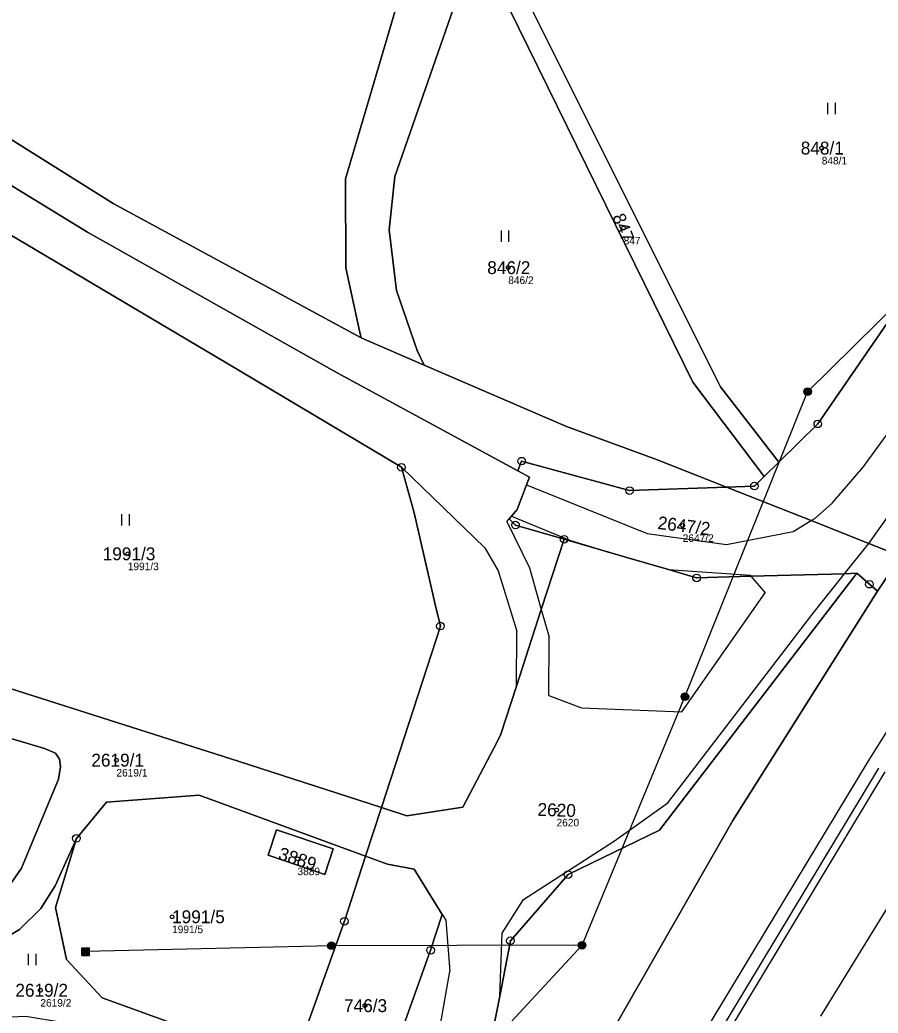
# Model space of a CAD drawing. Extents: x -653098 to -649479, y -997642 to -992666.
# Drawn here: x -652034.4 to -651921.1, y -993959.8 to -993828.8 of the extents above; entities that cross this region are included whole.
import ezdxf

# ---------------------------------------------------------------- set-up
doc = ezdxf.new("R2010")
doc.units = 0
for name, color, linetype in [('Definiční body', 7, 'Continuous'), ('Hranice parcel', 7, 'Continuous'), ('Parcelní čísla', 7, 'Continuous'), ('Polygon parcely', 7, 'Continuous'), ('Poz předměty', 7, 'Continuous'), ('Vnitřní kresba', 7, 'Continuous'), ('Značky bodu BP', 7, 'Continuous'), ('Značky kultur', 7, 'Continuous')]:
    doc.layers.add(name, color=color, linetype=linetype)

msp = doc.modelspace()

# ---------------------------------------------------------------- linework, layer by layer
at = {"layer": 'Definiční body'}
for centre in [(-651928.54, -993845.68), (-651954.69, -993856.24), (-651969.92, -993861.46), (-651946.89, -993895.5), (-652020.14, -993899.23), (-652021.64, -993926.46), (-651963.54, -993933.04), (-651997.74, -993939.48), (-652014.29, -993947.13), (-652031.68, -993956.83), (-651988.83, -993958.86)]:
    msp.add_circle(centre, 0.25, dxfattribs=at)
at = {"layer": 'Hranice parcel'}
for p, q in [((-651989.35, -993870.74), (-651981, -993874.34)), ((-651934.19, -993887.12), (-651936.14, -993889.03)), ((-651918.09, -993899.54), (-651921.2, -993904.16)), ((-651986.67, -993932.72), (-651988.75, -993939.12))]:
    msp.add_line(p, q, dxfattribs=at)
for points in [[(-652250.71, -993730.09), (-652240.56, -993730.82), (-652215.42, -993741.57), (-652200.11, -993755.84), (-652165.58, -993779), (-652137.6, -993796.92), (-652090.39, -993820.28), (-652052.96, -993834.44), (-652043.51, -993839.56), (-652022.08, -993852.99), (-651989.35, -993870.74)], [(-651968.64, -993888.29), (-651992.52, -993875.36), (-652025.47, -993856.78), (-652045.82, -993844.32), (-652055.23, -993838.88), (-652092.19, -993824.24), (-652140.47, -993800.6), (-652167.57, -993782.61), (-652203.27, -993759.45), (-652218.01, -993745.79), (-652232.35, -993739.47)], [(-651989.35, -993870.74), (-651989.56, -993869.79), (-651991.36, -993861.5), (-651991.39, -993849.75), (-651980.2, -993811.72), (-651988.44, -993794.2), (-652011.21, -993767.52), (-652017.93, -993755.74)], [(-651934.19, -993887.12), (-651941.91, -993877.19), (-651972.26, -993816.45)], [(-651981, -993874.34), (-651981.93, -993872.38), (-651984.65, -993864.49), (-651985.64, -993856.47), (-651984.9, -993849.45), (-651976.18, -993824.4), (-651973.68, -993819.32)], [(-651936.14, -993889.03), (-651945.56, -993876.57), (-651973.68, -993819.32)], [(-651871.36, -993830.15), (-651890.67, -993838.87), (-651905.7, -993848.17), (-651929.06, -993882.08), (-651934.19, -993887.12)], [(-652040.94, -993854.01), (-652007.29, -993873.95), (-651984.03, -993887.8), (-651982.34, -993893.8), (-651979.5, -993906.08), (-651978.88, -993908.76), (-651986.67, -993932.72)], [(-651941.09, -993890.42), (-651950.34, -993886.76), (-651962.23, -993882.44), (-651981, -993874.34)], [(-651968.64, -993888.29), (-651968.16, -993887), (-651953.91, -993890.89), (-651941.09, -993890.42)], [(-651962.54, -993897.31), (-651968.96, -993895.44), (-651969.8, -993894.61), (-651969.49, -993894.24), (-651968.76, -993893.38), (-651967.5, -993890.14), (-651967.1, -993889.1), (-651968.64, -993888.29)], [(-651936.14, -993889.03), (-651937.42, -993890.29), (-651941.09, -993890.42)], [(-651918.09, -993899.54), (-651922.34, -993897.86), (-651929.94, -993894.84), (-651941.09, -993890.42)], [(-651986.67, -993932.72), (-651983.29, -993933.82), (-651975.9, -993932.66), (-651971.83, -993924.87), (-651970.95, -993923.18), (-651968.85, -993916.71), (-651965.56, -993906.59), (-651962.54, -993897.31)], [(-651923.91, -993901.8), (-651925.52, -993901.85), (-651937.88, -993902.2), (-651945.05, -993902.41), (-651948.78, -993901.32), (-651954.56, -993899.64), (-651962.54, -993897.31)], [(-651980.66, -994005.82), (-651971.03, -993957.6), (-651969.64, -993950.3), (-651962.03, -993941.57), (-651949.96, -993935.71), (-651923.91, -993901.8)], [(-651921.2, -993904.16), (-651922.25, -993903.24), (-651923.91, -993901.8)], [(-651921.2, -993904.16), (-651940.27, -993934.43), (-651965.42, -993978.33), (-651979.26, -994006.51), (-651980.66, -994005.82)], [(-652059.53, -993907.99), (-652051.38, -993910.8), (-652050.76, -993912.2), (-652005.56, -993926.58), (-651986.67, -993932.72)], [(-652075.89, -993936.32), (-652077.28, -993940.46), (-652048.53, -993946.68), (-652045.72, -993947.2), (-652043.1, -993947.13), (-652040.58, -993946.54), (-652038.31, -993945.41), (-652036.06, -993943.45), (-652034.18, -993940.7), (-652029.3, -993928.97), (-652029.02, -993927.36), (-652029.15, -993926.35), (-652029.7, -993925.56), (-652031.14, -993924.91), (-652061.88, -993915.78)], [(-651988.75, -993939.12), (-652010.71, -993931.08), (-652022.93, -993932.02), (-652026.93, -993936.79)], [(-651993.05, -993938.17), (-651994.11, -993941.53), (-652001.61, -993938.99), (-652000.49, -993935.67), (-651993.05, -993938.17)], [(-652040.15, -993951.83), (-652037.68, -993950.75), (-652034.45, -993948.83), (-652031.63, -993946.04), (-652029.72, -993943.06), (-652026.93, -993936.79)], [(-652026.93, -993936.79), (-652029.66, -993945.92), (-652028.21, -993952.77), (-652023.52, -993957.83), (-652002.89, -993965.32), (-652003.08, -993965.91)], [(-651988.75, -993939.12), (-651991.54, -993947.72), (-651998.56, -993967.36)], [(-651997.02, -993998.74), (-651980.17, -993951.56), (-651978.63, -993946.81), (-651982.33, -993940.86), (-651985.86, -993940.18), (-651988.75, -993939.12)]]:
    msp.add_lwpolyline(points, dxfattribs=at)
at = {"layer": 'Polygon parcely'}
for points in [[(-652215.42, -993741.57), (-652200.11, -993755.84), (-652165.58, -993779), (-652137.6, -993796.92), (-652090.39, -993820.28), (-652052.96, -993834.44), (-652043.51, -993839.56), (-652022.08, -993852.99), (-651989.35, -993870.74), (-651989.56, -993869.79), (-651991.36, -993861.5), (-651991.39, -993849.75), (-651980.2, -993811.72), (-651988.44, -993794.2), (-652011.21, -993767.52), (-652017.93, -993755.74)], [(-652017.93, -993755.74), (-652011.21, -993767.52), (-651988.44, -993794.2), (-651980.2, -993811.72), (-651991.39, -993849.75), (-651991.36, -993861.5), (-651989.56, -993869.79), (-651989.35, -993870.74), (-651981, -993874.34), (-651981.93, -993872.38), (-651984.65, -993864.49), (-651985.64, -993856.47), (-651984.9, -993849.45), (-651976.18, -993824.4), (-651973.68, -993819.32), (-651972.26, -993816.45), (-651967.9, -993807.61), (-651975.8, -993795.96), (-652005.91, -993764.07), (-652012.65, -993750.53)], [(-652045.82, -993844.32), (-652025.47, -993856.78), (-651992.52, -993875.36), (-651968.64, -993888.29), (-651968.16, -993887), (-651953.91, -993890.89), (-651941.09, -993890.42), (-651950.34, -993886.76), (-651962.23, -993882.44), (-651981, -993874.34), (-651989.35, -993870.74), (-652022.08, -993852.99), (-652043.51, -993839.56)], [(-652040.94, -993854.01), (-652007.29, -993873.95), (-651984.03, -993887.8), (-651982.34, -993893.8), (-651979.5, -993906.08), (-651978.88, -993908.76), (-651986.67, -993932.72), (-651983.29, -993933.82), (-651975.9, -993932.66), (-651971.83, -993924.87), (-651970.95, -993923.18), (-651968.85, -993916.71), (-651965.56, -993906.59), (-651962.54, -993897.31), (-651968.96, -993895.44), (-651969.8, -993894.61), (-651969.49, -993894.24), (-651968.76, -993893.38), (-651967.5, -993890.14), (-651967.1, -993889.1), (-651968.64, -993888.29), (-651992.52, -993875.36), (-652025.47, -993856.78), (-652045.82, -993844.32)], [(-651980.66, -994005.82), (-651971.03, -993957.6), (-651969.64, -993950.3), (-651962.03, -993941.57), (-651949.96, -993935.71), (-651923.91, -993901.8), (-651925.52, -993901.85), (-651937.88, -993902.2), (-651945.05, -993902.41), (-651948.78, -993901.32), (-651954.56, -993899.64), (-651962.54, -993897.31), (-651965.56, -993906.59), (-651968.85, -993916.71), (-651970.95, -993923.18), (-651971.83, -993924.87), (-651975.9, -993932.66), (-651983.29, -993933.82), (-651986.67, -993932.72), (-651988.75, -993939.12), (-651985.86, -993940.18), (-651982.33, -993940.86), (-651978.63, -993946.81), (-651980.17, -993951.56), (-651997.02, -993998.74)], [(-651952.88, -994019.84), (-651892.57, -993916), (-651889.6, -993910.83), (-651896.52, -993908.09), (-651905.45, -993904.55), (-651906.4, -993904.17), (-651908.01, -993903.54), (-651918.09, -993899.54), (-651921.2, -993904.16), (-651940.27, -993934.43), (-651965.42, -993978.33)], [(-652034.45, -993948.83), (-652031.63, -993946.04), (-652029.72, -993943.06), (-652026.93, -993936.79), (-652022.93, -993932.02), (-652010.71, -993931.08), (-651988.75, -993939.12), (-651986.67, -993932.72), (-652005.56, -993926.58), (-652050.76, -993912.2)], [(-652061.88, -993915.78), (-652031.14, -993924.91), (-652029.7, -993925.56), (-652029.15, -993926.35), (-652029.02, -993927.36), (-652029.3, -993928.97), (-652034.18, -993940.7), (-652036.06, -993943.45)]]:
    msp.add_lwpolyline(points, dxfattribs=at)
for points in [[(-651870.93, -993828.73), (-651876.9, -993825.83), (-651902.33, -993813.45), (-651930.32, -993802.11), (-651954.05, -993790.69), (-651967.9, -993807.61), (-651972.26, -993816.45), (-651941.91, -993877.19), (-651934.19, -993887.12), (-651929.06, -993882.08), (-651905.7, -993848.17), (-651890.67, -993838.87), (-651871.36, -993830.15)], [(-651934.19, -993887.12), (-651941.91, -993877.19), (-651972.26, -993816.45), (-651973.68, -993819.32), (-651945.56, -993876.57), (-651936.14, -993889.03)], [(-651945.56, -993876.57), (-651973.68, -993819.32), (-651976.18, -993824.4), (-651984.9, -993849.45), (-651985.64, -993856.47), (-651984.65, -993864.49), (-651981.93, -993872.38), (-651981, -993874.34), (-651962.23, -993882.44), (-651950.34, -993886.76), (-651941.09, -993890.42), (-651937.42, -993890.29), (-651936.14, -993889.03)], [(-651937.42, -993890.29), (-651941.09, -993890.42), (-651929.94, -993894.84), (-651922.34, -993897.86), (-651918.09, -993899.54), (-651917.11, -993898.09), (-651915.97, -993896.39), (-651886.33, -993852.39), (-651881.4, -993845.05), (-651871.36, -993830.15), (-651890.67, -993838.87), (-651905.7, -993848.17), (-651929.06, -993882.08), (-651934.19, -993887.12), (-651936.14, -993889.03)], [(-652050.76, -993912.2), (-652005.56, -993926.58), (-651986.67, -993932.72), (-651978.88, -993908.76), (-651979.5, -993906.08), (-651982.34, -993893.8), (-651984.03, -993887.8), (-652007.29, -993873.95), (-652040.94, -993854.01), (-652058.81, -993905.89), (-652059.53, -993907.99), (-652051.38, -993910.8)], [(-651918.09, -993899.54), (-651922.34, -993897.86), (-651929.94, -993894.84), (-651941.09, -993890.42), (-651953.91, -993890.89), (-651968.16, -993887), (-651968.64, -993888.29), (-651967.1, -993889.1), (-651967.5, -993890.14), (-651968.76, -993893.38), (-651969.49, -993894.24), (-651969.8, -993894.61), (-651968.96, -993895.44), (-651962.54, -993897.31), (-651954.56, -993899.64), (-651948.78, -993901.32), (-651945.05, -993902.41), (-651937.88, -993902.2), (-651925.52, -993901.85), (-651923.91, -993901.8), (-651922.25, -993903.24), (-651921.2, -993904.16)], [(-651922.25, -993903.24), (-651923.91, -993901.8), (-651949.96, -993935.71), (-651962.03, -993941.57), (-651969.64, -993950.3), (-651971.03, -993957.6), (-651980.66, -994005.82), (-651979.26, -994006.51), (-651965.42, -993978.33), (-651940.27, -993934.43), (-651921.2, -993904.16)], [(-652043.1, -993947.13), (-652040.58, -993946.54), (-652038.31, -993945.41), (-652036.06, -993943.45), (-652034.18, -993940.7), (-652029.3, -993928.97), (-652029.02, -993927.36), (-652029.15, -993926.35), (-652029.7, -993925.56), (-652031.14, -993924.91), (-652061.88, -993915.78), (-652062.33, -993917.19), (-652062.64, -993917.09), (-652063.88, -993920.95), (-652069.49, -993938.57), (-652075.55, -993936.43), (-652075.89, -993936.32), (-652077.28, -993940.46), (-652048.53, -993946.68), (-652045.72, -993947.2)], [(-652028.21, -993952.77), (-652023.52, -993957.83), (-652002.89, -993965.32), (-652003.08, -993965.91), (-651998.56, -993967.36), (-651991.54, -993947.72), (-651988.75, -993939.12), (-652010.71, -993931.08), (-652022.93, -993932.02), (-652026.93, -993936.79), (-652029.66, -993945.92)], [(-651993.05, -993938.17), (-652000.49, -993935.67), (-652001.61, -993938.99), (-651994.11, -993941.53)], [(-651993.05, -993938.17), (-651994.11, -993941.53), (-652001.61, -993938.99), (-652000.49, -993935.67)], [(-652037.76, -993960.42), (-652033.59, -993960.27), (-652028.79, -993961.03), (-652027.55, -993961.45), (-652020.81, -993963.74), (-652004.19, -993969.38), (-652003.08, -993965.91), (-652002.89, -993965.32), (-652023.52, -993957.83), (-652028.21, -993952.77), (-652029.66, -993945.92), (-652026.93, -993936.79), (-652029.72, -993943.06), (-652031.63, -993946.04), (-652034.45, -993948.83), (-652037.68, -993950.75), (-652040.15, -993951.83)], [(-651998.56, -993967.36), (-651999.8, -993970.85), (-652006.71, -993990.2), (-652007.98, -993993.74), (-652000.58, -993997.25), (-651997.02, -993998.74), (-651980.17, -993951.56), (-651978.63, -993946.81), (-651982.33, -993940.86), (-651985.86, -993940.18), (-651988.75, -993939.12), (-651991.54, -993947.72)]]:
    msp.add_lwpolyline(points, close=True, dxfattribs=at)
at = {"layer": 'Poz předměty'}
for p, q in [((-651930.4, -993877.83), (-651869.05, -993817.34)), ((-651946.6, -993918.09), (-651930.4, -993877.83)), ((-651960.18, -993950.88), (-651946.6, -993918.09)), ((-652026.2, -993951.23), (-652025.2, -993951.23)), ((-652026.2, -993952.23), (-652026.2, -993951.23)), ((-652026.2, -993951.43), (-652025.2, -993951.43)), ((-652026.2, -993951.63), (-652025.2, -993951.63)), ((-652026.2, -993951.83), (-652025.2, -993951.83)), ((-652026, -993952.23), (-652026, -993951.23)), ((-652025.8, -993952.23), (-652025.8, -993951.23)), ((-651993.26, -993950.95), (-652025.7, -993951.73)), ((-652025.6, -993952.23), (-652025.6, -993951.23)), ((-652025.4, -993952.23), (-652025.4, -993951.23)), ((-652025.2, -993952.23), (-652025.2, -993951.23)), ((-652007.24, -994001.74), (-651960.18, -993950.88)), ((-651960.18, -993950.88), (-651993.26, -993950.95)), ((-652026.2, -993952.03), (-652025.2, -993952.03)), ((-652026.2, -993952.23), (-652025.2, -993952.23))]:
    msp.add_line(p, q, dxfattribs=at)
for centre, radius in [((-651930.4, -993877.83), 0.5), ((-651930.4, -993877.83), 0.4), ((-651930.4, -993877.83), 0.3), ((-651930.4, -993877.83), 0.2), ((-651930.4, -993877.83), 0.1), ((-651946.6, -993918.09), 0.5), ((-651946.6, -993918.09), 0.4), ((-651946.6, -993918.09), 0.3), ((-651946.6, -993918.09), 0.2), ((-651946.6, -993918.09), 0.1), ((-651993.26, -993950.95), 0.5), ((-651993.26, -993950.95), 0.4), ((-651993.26, -993950.95), 0.3), ((-651960.18, -993950.88), 0.5), ((-651960.18, -993950.88), 0.4), ((-651960.18, -993950.88), 0.3), ((-651993.26, -993950.95), 0.2), ((-651993.26, -993950.95), 0.1), ((-651960.18, -993950.88), 0.2), ((-651960.18, -993950.88), 0.1)]:
    msp.add_circle(centre, radius, dxfattribs=at)
at = {"layer": 'Vnitřní kresba'}
for p, q in [((-651923.06, -993887.78), (-651915.83, -993877.81)), ((-651984.03, -993887.8), (-651973.03, -993898.43)), ((-651927.15, -993892.53), (-651923.06, -993887.78)), ((-651922.34, -993897.86), (-651916.03, -993888.96)), ((-651967.5, -993890.14), (-651951.57, -993896.56)), ((-651929.46, -993894.55), (-651927.15, -993892.53)), ((-651969.49, -993894.24), (-651961.72, -993897.45)), ((-651970.1, -993894.96), (-651969.8, -993894.61)), ((-651970.1, -993894.96), (-651967.1, -993901.08)), ((-651932.3, -993896.3), (-651929.94, -993894.84)), ((-651929.94, -993894.84), (-651929.46, -993894.55)), ((-651951.57, -993896.56), (-651941.13, -993898)), ((-651941.13, -993898), (-651932.3, -993896.3)), ((-651961.72, -993897.45), (-651954.56, -993899.64)), ((-651925.52, -993901.85), (-651922.34, -993897.86)), ((-651973.03, -993898.43), (-651971.26, -993901.47)), ((-651971.26, -993901.47), (-651968.8, -993909.42)), ((-651967.1, -993901.08), (-651965.56, -993906.59)), ((-651948.78, -993901.32), (-651938, -993902.06)), ((-651938, -993902.06), (-651937.88, -993902.2)), ((-651929.66, -993907.08), (-651925.52, -993901.85)), ((-651937.88, -993902.2), (-651935.99, -993904.4)), ((-651946.99, -993920.07), (-651935.99, -993904.4)), ((-651922.41, -993926.66), (-651908.01, -993903.54)), ((-651965.56, -993906.59), (-651964.54, -993910.23)), ((-651948.86, -993932.09), (-651929.66, -993907.08)), ((-651968.85, -993916.71), (-651968.8, -993909.42)), ((-651964.56, -993917.93), (-651964.54, -993910.23)), ((-651964.56, -993917.93), (-651960.24, -993919.54)), ((-651960.24, -993919.54), (-651946.99, -993920.07)), ((-651928.65, -993960.27), (-651904.43, -993920.71)), ((-651946.95, -993967.24), (-651922.41, -993926.66)), ((-651945.47, -993968.06), (-651920.99, -993927.52)), ((-651944.59, -993968.54), (-651920.16, -993928.02)), ((-651955.9, -993937.13), (-651948.86, -993932.09)), ((-651967.91, -993944.84), (-651955.9, -993937.13)), ((-651970.72, -993949.29), (-651967.91, -993944.84)), ((-651978.63, -993946.81), (-651978.15, -993947.58)), ((-651978.15, -993947.58), (-651977.62, -993954.34)), ((-651971.03, -993957.6), (-651970.72, -993949.29)), ((-651984.07, -993990.72), (-651977.62, -993954.34))]:
    msp.add_line(p, q, dxfattribs=at)
at = {"layer": 'Značky bodu BP'}
for centre, radius in [((-651929.06, -993882.08), 0.5), ((-651929.06, -993882.08), 0.0303), ((-651984.03, -993887.8), 0.5), ((-651968.16, -993887), 0.5), ((-651968.16, -993887), 0.0303), ((-651984.03, -993887.8), 0.0303), ((-651937.42, -993890.29), 0.5), ((-651937.42, -993890.29), 0.0303), ((-651953.91, -993890.89), 0.5), ((-651953.91, -993890.89), 0.0303), ((-651968.96, -993895.44), 0.5), ((-651968.96, -993895.44), 0.0303), ((-651962.54, -993897.31), 0.5), ((-651962.54, -993897.31), 0.0303), ((-651945.05, -993902.41), 0.5), ((-651945.05, -993902.41), 0.0303), ((-651922.25, -993903.24), 0.5), ((-651922.25, -993903.24), 0.0303), ((-651978.88, -993908.76), 0.5), ((-651978.88, -993908.76), 0.0303), ((-652026.93, -993936.79), 0.5), ((-652026.93, -993936.79), 0.0303), ((-651962.03, -993941.57), 0.5), ((-651962.03, -993941.57), 0.0303), ((-651991.54, -993947.72), 0.5), ((-651991.54, -993947.72), 0.0303), ((-651969.64, -993950.3), 0.5), ((-651969.64, -993950.3), 0.0303), ((-651980.17, -993951.56), 0.5), ((-651980.17, -993951.56), 0.0303)]:
    msp.add_circle(centre, radius, dxfattribs=at)
at = {"layer": 'Značky kultur'}
for p, q in [((-651927.74, -993841.21), (-651927.74, -993839.71)), ((-651926.74, -993841.21), (-651926.74, -993839.71)), ((-651970.83, -993858.06), (-651970.83, -993856.56)), ((-651969.83, -993858.06), (-651969.83, -993856.56)), ((-652020.92, -993895.48), (-652020.92, -993893.98)), ((-652019.92, -993895.48), (-652019.92, -993893.98)), ((-652033.24, -993953.52), (-652033.24, -993952.02)), ((-652032.24, -993953.52), (-652032.24, -993952.02))]:
    msp.add_line(p, q, dxfattribs=at)

# ---------------------------------------------------------------- texts
at = {"layer": 'Definiční body'}
for s, p in [('848/1', (-651928.54, -993847.84)), ('847', (-651954.69, -993858.4)), ('846/2', (-651969.92, -993863.62)), ('2647/2', (-651946.89, -993897.66)), ('1991/3', (-652020.14, -993901.39)), ('2619/1', (-652021.64, -993928.62)), ('2620', (-651963.54, -993935.2)), ('3889', (-651997.74, -993941.64)), ('1991/5', (-652014.29, -993949.29)), ('2619/2', (-652031.68, -993958.99))]:
    msp.add_text(s, height=1, dxfattribs=at).set_placement(p)
at = {"layer": 'Parcelní čísla'}
for s, p in [('848/1', (-651931.31, -993846.53)), ('846/2', (-651972.69, -993862.31)), ('1991/3', (-652023.45, -993900.08)), ('2619/1', (-652024.95, -993927.31)), ('1991/5', (-652014.29, -993947.98)), ('2619/2', (-652034.98, -993957.68)), ('746/3', (-651991.6, -993959.71))]:
    msp.add_text(s, height=1.7, dxfattribs=at).set_placement(p)
for s, rotation, p in [('847', 292, (-651956.22, -993854.73)), ('2647/2', 353, (-651950.27, -993895.94)), ('2620', 358, (-651966.08, -993933.8)), ('3889', 342, (-652000.39, -993939.51))]:
    msp.add_text(s, height=1.7, rotation=rotation, dxfattribs=at).set_placement(p)

doc.saveas('drawing.dxf')
